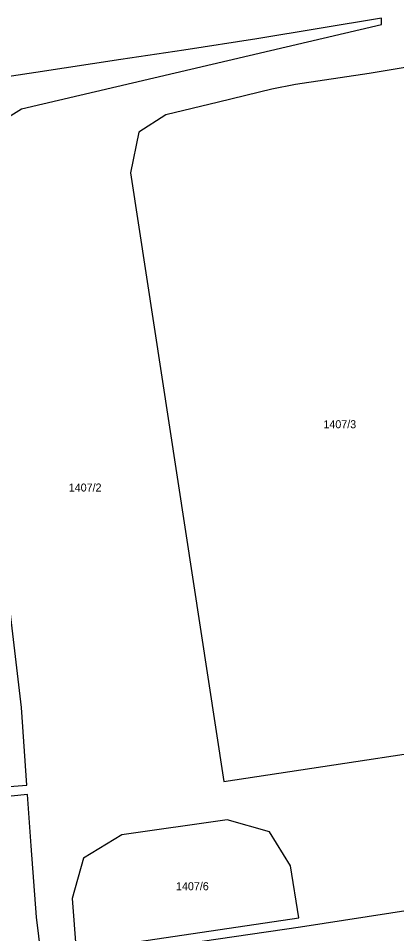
# Model space of a CAD drawing. Extents: x -756746 to -753363, y -1166406 to -1161727.
# Drawn here: x -755028.6 to -754948.2, y -1164367.9 to -1164173.7 of the extents above; entities that cross this region are included whole.
import ezdxf

# ---------------------------------------------------------------- set-up
doc = ezdxf.new("R2010")
doc.units = 0
doc.layers.add('Hranice parcel', color=7, linetype='Continuous')
doc.layers.add('Parcelní čísla', color=7, linetype='Continuous')

msp = doc.modelspace()

# ---------------------------------------------------------------- linework, layer by layer
at = {"layer": 'Hranice parcel'}
for points in [[(-755039.24, -1164199.9), (-755027.91, -1164192.92), (-754951.51, -1164175.03), (-754951.45, -1164173.7), (-754977.96, -1164178.04), (-754993.46, -1164180.45)], [(-754993.46, -1164180.45), (-755006.86, -1164182.41), (-755024.9, -1164185.22), (-755049.33, -1164188.89)], [(-755003.01, -1164197.84), (-755004.77, -1164206.47), (-754984.94, -1164335.58), (-754918.65, -1164325.54), (-754939.15, -1164182.92), (-754954.1, -1164185.4), (-754969.76, -1164187.74), (-754974.76, -1164188.75), (-754986.07, -1164191.46), (-754997.26, -1164194.14), (-755003.01, -1164197.84)], [(-755036.04, -1164337.06), (-755026.8, -1164336.33), (-755027.93, -1164319.85), (-755031.04, -1164293.44)], [(-755038.2, -1164435.78), (-755030.19, -1164440.35), (-755021.5, -1164439.05), (-755015.93, -1164433.86), (-755015.32, -1164428.58), (-755022.85, -1164379.92), (-755024.74, -1164364.35), (-755025.86, -1164349.21), (-755026.65, -1164338.32), (-755045.44, -1164340.26), (-755043.69, -1164351.65), (-755043.16, -1164357.67), (-755043.03, -1164361.98), (-755045.98, -1164387.15), (-755047.72, -1164402.71), (-755046.36, -1164410.05), (-755041.85, -1164427.64), (-755038.2, -1164435.78)], [(-755017.18, -1164360.42), (-755016.28, -1164371.52), (-754969.01, -1164364.51), (-754970.82, -1164353.43), (-754975.29, -1164346.23), (-754984.28, -1164343.68), (-755006.63, -1164346.89), (-755014.77, -1164351.84), (-755017.18, -1164360.42)], [(-754921.19, -1164359.14), (-754968.69, -1164366.48), (-754996.84, -1164370.57), (-755011.52, -1164372.86), (-755006.85, -1164398.07), (-754977.24, -1164393.51), (-754972.45, -1164423.99), (-754972.01, -1164426.81), (-754958.93, -1164424.74), (-754959.38, -1164421.92), (-754961.26, -1164414.63), (-754913.98, -1164407.33)]]:
    msp.add_lwpolyline(points, dxfattribs=at)

# ---------------------------------------------------------------- texts
at = {"layer": 'Parcelní čísla'}
for s, p in [('1407/3', (-754963.81, -1164260.65)), ('1407/2', (-755017.88, -1164274.07)), ('1407/6', (-754995.11, -1164358.64))]:
    msp.add_text(s, height=1.7, dxfattribs=at).set_placement(p)

doc.saveas('drawing.dxf')
